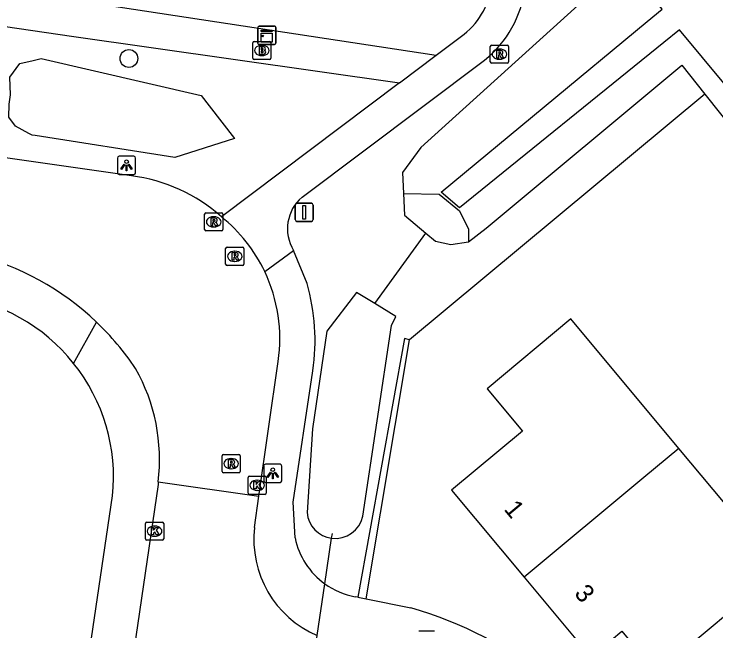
# Model space of a CAD drawing. Extents: x 164150 to 165261, y 382513 to 383432.
# Drawn here: x 164667.2 to 164705.76, y 383143.23 to 383177.13 of the extents above; entities that cross this region are included whole.
import ezdxf

# ---------------------------------------------------------------- set-up
doc = ezdxf.new("R2010")
doc.units = 0
for name, color, linetype in [('IMGEO_Boom', 7, 'Continuous'), ('IMGEO_Brandkraan', 7, 'Continuous'), ('IMGEO_Duiker', 7, 'Continuous'), ('IMGEO_Erf', 7, 'Continuous'), ('IMGEO_Greppel_droge_sloot', 7, 'Continuous'), ('IMGEO_Groenvoorziening', 7, 'Continuous'), ('IMGEO_Kast', 7, 'Continuous'), ('IMGEO_Kolk', 7, 'Continuous'), ('IMGEO_Lichtpunt', 7, 'Continuous'), ('IMGEO_Muur', 7, 'Continuous'), ('IMGEO_Oever', 7, 'Continuous'), ('IMGEO_Pand', 7, 'Continuous'), ('IMGEO_Pand_nummerreeks', 7, 'Continuous'), ('IMGEO_Rijbaan_lokaal_open', 7, 'Continuous'), ('IMGEO_Rioolput', 7, 'Continuous'), ('IMGEO_Verkeersbordpaal', 7, 'Continuous'), ('IMGEO_Voetpad_open', 7, 'Continuous'), ('IMGEO_Waterloop', 7, 'Continuous')]:
    doc.layers.add(name, color=color, linetype=linetype)

msp = doc.modelspace()

# ---------------------------------------------------------------- linework, layer by layer
at = {"layer": 'IMGEO_Boom'}
msp.add_circle((164673.509, 383174.684), 0.489, dxfattribs=at)
at = {"layer": 'IMGEO_Brandkraan'}
for p, q in [((164680.384, 383175.626), (164681.236, 383175.626)), ((164680.309, 383174.7), (164680.309, 383175.552)), ((164680.797, 383175.406), (164680.822, 383175.406)), ((164681.31, 383175.552), (164681.31, 383174.7)), ((164680.82, 383174.846), (164680.795, 383174.846)), ((164681.236, 383174.626), (164680.384, 383174.626))]:
    msp.add_line(p, q, dxfattribs=at)
for points in [[(164680.384, 383175.626), (164681.236, 383175.626)], [(164680.309, 383174.7), (164680.309, 383175.552)], [(164680.657, 383175.326), (164680.657, 383174.926), (164680.87, 383174.926)], [(164680.888, 383175.326), (164680.657, 383175.326)], [(164680.836, 383175.245), (164680.782, 383175.245), (164680.782, 383175.169)], [(164681.31, 383175.552), (164681.31, 383174.7)], [(164680.782, 383175.169), (164680.835, 383175.169)], [(164680.844, 383175.093), (164680.782, 383175.093), (164680.782, 383175.012)], [(164680.782, 383175.012), (164680.844, 383175.012)], [(164681.236, 383174.626), (164680.384, 383174.626)]]:
    msp.add_lwpolyline(points, dxfattribs=at)
for centre, radius, start, end in [((164680.386, 383175.55), 0.0765, 91.552, 178.448), ((164680.386, 383175.55), 0.0765, 91.552, 178.448), ((164681.234, 383175.55), 0.0765, 1.552, 88.448), ((164681.234, 383175.55), 0.0765, 1.552, 88.448), ((164680.837, 383175.207), 0.0379, 267.8285, 90.9355), ((164680.892, 383175.181), 0.145, 59.4692, 91.5367), ((164680.917, 383175.228), 0.0922, 285.5137, 58.1501), ((164680.845, 383175.052), 0.0404, 269.8759, 90.5077), ((164680.876, 383175.177), 0.251, 268.6676, 293.5347), ((164680.922, 383175.036), 0.105, 301.3115, 78.989), ((164680.386, 383174.702), 0.0765, 181.552, 268.448), ((164680.386, 383174.702), 0.0765, 181.552, 268.448), ((164681.234, 383174.702), 0.0765, 271.552, 358.448), ((164681.234, 383174.702), 0.0765, 271.552, 358.448)]:
    msp.add_arc(centre, radius, start, end, dxfattribs=at)
for centre, major_axis, ratio, start_param, end_param in [((164680.796, 383175.126), (-0.387, 0.002), 0.722429, 4.712389, 7.853982), ((164680.821, 383175.126), (-0.39, 0.002), 0.717154, 1.570796, 4.712389)]:
    msp.add_ellipse(centre, major_axis=major_axis, ratio=ratio, start_param=start_param, end_param=end_param, dxfattribs=at)
at = {"layer": 'IMGEO_Duiker'}
for points in [[(164687.014, 383161.221), (164689.822, 383165.09)], [(164682.359, 383132.944), (164682.528, 383134.079), (164682.693, 383135.192), (164683.006, 383137.299), (164683.852, 383142.989), (164684.274, 383145.824), (164684.646, 383148.329), (164684.685, 383148.589)]]:
    msp.add_lwpolyline(points, dxfattribs=at)
at = {"layer": 'IMGEO_Erf'}
msp.add_lwpolyline([(164705.154, 383172.72), (164708.585, 383168.407), (164749.279, 383118.123), (164784.358, 383075.915), (164836.85, 383011.183), (164850.407, 382994.344)], dxfattribs=at)
at = {"layer": 'IMGEO_Greppel_droge_sloot'}
for points in [[(164677.473, 383172.66), (164677.913, 383172.089), (164679.305, 383170.28), (164676.035, 383169.24), (164668.365, 383170.447), (164668.194, 383170.474), (164668.007, 383170.572), (164667.273, 383170.961), (164666.909, 383171.462), (164666.932, 383172.178), (164667.011, 383172.691), (164666.96, 383173.659), (164667.51, 383174.41), (164668.257, 383174.581), (164668.684, 383174.68), (164677.473, 383172.66)], [(164687.927, 383160.022), (164688.18, 383160.516), (164687.014, 383161.221), (164686.006, 383161.83), (164684.379, 383159.703), (164683.598, 383154.339), (164683.297, 383149.733)], [(164686.364, 383149.538), (164687.927, 383160.022)]]:
    msp.add_lwpolyline(points, dxfattribs=at)
for centre, start, end in [((164684.847, 383149.873), 185.1477, 262.5632), ((164684.844, 383149.873), 262.702, 347.5681)]:
    msp.add_arc(centre, 1.557, start, end, dxfattribs=at)
at = {"layer": 'IMGEO_Groenvoorziening'}
for points in [[(164565.515, 383339.104), (164586.345, 383315.663), (164606.03, 383291.593), (164619.657, 383274.842), (164653.254, 383235.189), (164669.707, 383215.37), (164689.184, 383191.909), (164697.544, 383182.287), (164699.35, 383180.017), (164699.148, 383178.489), (164689.54, 383169.792), (164688.541, 383168.421), (164688.591, 383167.263)], [(164692.166, 383164.612), (164693.133, 383165.356), (164703.877, 383174.325), (164705.154, 383172.72)], [(164705.154, 383172.72), (164688.93, 383159.225)], [(164688.591, 383167.263), (164688.643, 383166.07), (164689.822, 383165.09), (164690.35, 383164.651), (164691.197, 383164.474), (164692.166, 383164.612)]]:
    msp.add_lwpolyline(points, dxfattribs=at)
at = {"layer": 'IMGEO_Kast'}
for p, q in [((164680.585, 383175.532), (164680.585, 383176.373)), ((164680.585, 383176.373), (164680.585, 383175.532)), ((164680.66, 383176.457), (164681.501, 383176.457)), ((164681.501, 383176.457), (164680.66, 383176.457)), ((164681.585, 383176.382), (164681.585, 383175.541)), ((164681.585, 383175.541), (164681.585, 383176.382)), ((164681.51, 383175.457), (164680.669, 383175.457)), ((164680.669, 383175.457), (164681.51, 383175.457))]:
    msp.add_line(p, q, dxfattribs=at)
for points in [[(164680.78, 383176.247), (164681.38, 383176.247), (164681.38, 383176.162), (164680.78, 383176.162), (164680.78, 383176.247)], [(164680.78, 383176.072), (164681.38, 383176.072), (164681.38, 383175.583), (164680.78, 383175.583), (164680.78, 383176.072)]]:
    msp.add_lwpolyline(points, dxfattribs=at)
msp.add_circle((164680.864, 383175.921), 0.0377, dxfattribs=at)
for centre, start, end in [((164680.663, 383176.379), 92.4484, 184.2845), ((164680.663, 383176.379), 92.4484, 184.2845), ((164681.507, 383176.379), 2.4484, 94.2845), ((164681.507, 383176.379), 2.4484, 94.2845), ((164680.663, 383175.535), 182.4484, 274.2845), ((164680.663, 383175.535), 182.4484, 274.2845), ((164681.507, 383175.535), 272.4484, 4.2845), ((164681.507, 383175.535), 272.4484, 4.2845)]:
    msp.add_arc(centre, 0.0779, start, end, dxfattribs=at)
at = {"layer": 'IMGEO_Kolk'}
for p, q in [((164680.128, 383151.738), (164680.98, 383151.738)), ((164680.053, 383150.812), (164680.053, 383151.664)), ((164680.541, 383151.518), (164680.566, 383151.518)), ((164681.054, 383151.664), (164681.054, 383150.812)), ((164680.564, 383150.958), (164680.539, 383150.958)), ((164680.98, 383150.738), (164680.128, 383150.738)), ((164674.42, 383148.288), (164674.42, 383149.14)), ((164674.495, 383149.214), (164675.347, 383149.214)), ((164674.908, 383148.994), (164674.933, 383148.994)), ((164675.421, 383149.14), (164675.421, 383148.288)), ((164675.347, 383148.214), (164674.495, 383148.214)), ((164674.931, 383148.434), (164674.906, 383148.434))]:
    msp.add_line(p, q, dxfattribs=at)
for points in [[(164680.128, 383151.738), (164680.98, 383151.738)], [(164680.053, 383150.812), (164680.053, 383151.664)], [(164680.374, 383151.438), (164680.497, 383151.438), (164680.497, 383151.287), (164680.627, 383151.438), (164680.791, 383151.438), (164680.645, 383151.287), (164680.798, 383151.038), (164680.646, 383151.038), (164680.561, 383151.202), (164680.497, 383151.135), (164680.497, 383151.038), (164680.374, 383151.038), (164680.374, 383151.438)], [(164681.054, 383151.664), (164681.054, 383150.812)], [(164680.98, 383150.738), (164680.128, 383150.738)], [(164674.42, 383148.288), (164674.42, 383149.14)], [(164674.495, 383149.214), (164675.347, 383149.214)], [(164675.421, 383149.14), (164675.421, 383148.288)], [(164674.741, 383148.914), (164674.864, 383148.914), (164674.864, 383148.763), (164674.994, 383148.914), (164675.158, 383148.914), (164675.012, 383148.763), (164675.165, 383148.514), (164675.013, 383148.514), (164674.928, 383148.678), (164674.864, 383148.611), (164674.864, 383148.514), (164674.741, 383148.514), (164674.741, 383148.914)], [(164675.347, 383148.214), (164674.495, 383148.214)]]:
    msp.add_lwpolyline(points, dxfattribs=at)
for centre, start, end in [((164680.13, 383151.662), 91.552, 178.448), ((164680.13, 383151.662), 91.552, 178.448), ((164680.978, 383151.662), 1.552, 88.448), ((164680.978, 383151.662), 1.552, 88.448), ((164680.13, 383150.814), 181.552, 268.448), ((164680.13, 383150.814), 181.552, 268.448), ((164680.978, 383150.814), 271.552, 358.448), ((164680.978, 383150.814), 271.552, 358.448), ((164674.497, 383149.138), 91.552, 178.448), ((164674.497, 383149.138), 91.552, 178.448), ((164675.345, 383149.138), 1.552, 88.448), ((164675.345, 383149.138), 1.552, 88.448), ((164674.497, 383148.29), 181.552, 268.448), ((164674.497, 383148.29), 181.552, 268.448), ((164675.345, 383148.29), 271.552, 358.448), ((164675.345, 383148.29), 271.552, 358.448)]:
    msp.add_arc(centre, 0.0765, start, end, dxfattribs=at)
for centre, major_axis, ratio, start_param, end_param in [((164680.54, 383151.238), (-0.387, 0.002), 0.722429, 4.712389, 7.853982), ((164680.565, 383151.238), (-0.39, 0.002), 0.717154, 1.570796, 4.712389), ((164674.907, 383148.714), (-0.387, 0.002), 0.722429, 4.712389, 7.853982), ((164674.932, 383148.714), (-0.39, 0.002), 0.717154, 1.570796, 4.712389)]:
    msp.add_ellipse(centre, major_axis=major_axis, ratio=ratio, start_param=start_param, end_param=end_param, dxfattribs=at)
at = {"layer": 'IMGEO_Lichtpunt'}
for p, q in [((164672.88, 383169.217), (164672.88, 383168.41)), ((164672.88, 383169.217), (164672.88, 383168.41)), ((164673.782, 383169.312), (164672.974, 383169.312)), ((164673.782, 383169.312), (164672.974, 383169.312)), ((164673.876, 383168.41), (164673.876, 383169.217)), ((164673.876, 383168.41), (164673.876, 383169.217)), ((164672.974, 383168.316), (164673.782, 383168.316)), ((164672.974, 383168.316), (164673.782, 383168.316)), ((164680.912, 383152.295), (164680.912, 383151.488)), ((164680.912, 383152.295), (164680.912, 383151.488)), ((164681.814, 383152.39), (164681.006, 383152.39)), ((164681.814, 383152.39), (164681.006, 383152.39)), ((164681.908, 383151.488), (164681.908, 383152.295)), ((164681.908, 383151.488), (164681.908, 383152.295)), ((164681.006, 383151.394), (164681.814, 383151.394)), ((164681.006, 383151.394), (164681.814, 383151.394))]:
    msp.add_line(p, q, dxfattribs=at)
for points in [[(164673.254, 383168.881), (164673.293, 383168.853), (164673.105, 383168.591), (164673.067, 383168.618), (164673.254, 383168.881)], [(164673.356, 383168.833), (164673.403, 383168.833), (164673.403, 383168.511), (164673.356, 383168.511), (164673.356, 383168.833)], [(164673.466, 383168.853), (164673.504, 383168.88), (164673.691, 383168.618), (164673.652, 383168.59), (164673.466, 383168.853)], [(164681.286, 383151.959), (164681.325, 383151.931), (164681.137, 383151.669), (164681.099, 383151.696), (164681.286, 383151.959)], [(164681.388, 383151.911), (164681.435, 383151.911), (164681.435, 383151.589), (164681.388, 383151.589), (164681.388, 383151.911)], [(164681.498, 383151.931), (164681.536, 383151.958), (164681.723, 383151.696), (164681.684, 383151.668), (164681.498, 383151.931)]]:
    msp.add_lwpolyline(points, dxfattribs=at)
for centre in [(164673.379, 383169.015), (164681.411, 383152.093)]:
    msp.add_circle(centre, 0.0994, dxfattribs=at)
for centre, start, end in [((164672.974, 383169.217), 90, 180), ((164672.974, 383169.217), 90, 180), ((164673.782, 383169.217), 0, 90), ((164673.782, 383169.217), 0, 90), ((164672.974, 383168.41), 180, 270), ((164672.974, 383168.41), 180, 270), ((164673.782, 383168.41), 270, 0), ((164673.782, 383168.41), 270, 360), ((164681.006, 383152.295), 90, 180), ((164681.006, 383152.295), 90, 180), ((164681.814, 383152.295), 0, 90), ((164681.814, 383152.295), 0, 90), ((164681.006, 383151.488), 180, 270), ((164681.006, 383151.488), 180, 270), ((164681.814, 383151.488), 270, 0), ((164681.814, 383151.488), 270, 360)]:
    msp.add_arc(centre, 0.0946, start, end, dxfattribs=at)
at = {"layer": 'IMGEO_Muur'}
for points in [[(164688.93, 383159.225), (164688.645, 383159.308), (164686.092, 383145.085)], [(164686.54, 383144.995), (164688.93, 383159.225)], [(164686.092, 383145.085), (164686.54, 383144.995)]]:
    msp.add_lwpolyline(points, dxfattribs=at)
at = {"layer": 'IMGEO_Oever'}
msp.add_lwpolyline([(164688.591, 383167.263), (164690.545, 383167.238), (164691.678, 383166.321), (164692.164, 383165.304), (164692.166, 383164.612)], dxfattribs=at)
at = {"layer": 'IMGEO_Pand'}
for points in [[(164703.728, 383153.266), (164697.789, 383160.376), (164693.195, 383156.539), (164695.132, 383154.219), (164691.237, 383150.966), (164695.223, 383146.183)], [(164703.728, 383153.266), (164701.803, 383151.663), (164695.223, 383146.183)], [(164695.223, 383146.183), (164698.886, 383141.788), (164700.592, 383143.214), (164702.499, 383140.933), (164709.288, 383146.608), (164703.728, 383153.266)]]:
    msp.add_lwpolyline(points, dxfattribs=at)
at = {"layer": 'IMGEO_Rijbaan_lokaal_open'}
for points in [[(164673.645, 383168.239), (164664.911, 383169.492)], [(164680.645, 383150.644), (164681.714, 383158.045)], [(164675.111, 383151.432), (164675.108, 383151.287), (164672.668, 383134.547)], [(164675.111, 383151.432), (164680.645, 383150.644)], [(164680.414, 383148.922), (164680.645, 383150.644)]]:
    msp.add_lwpolyline(points, dxfattribs=at)
for centre, radius, start, end in [((164672.46, 383159.061), 9.254, 48.4251, 82.6435), ((164673.192, 383159.29), 8.606, 25.389, 51.0601), ((164661.326, 383149.279), 15.082, 46.4276, 76.0479), ((164673.172, 383159.276), 8.63, 351.7992, 25.4156), ((164661.32, 383149.278), 15.087, 33.6876, 46.4149), ((164665.188, 383152.685), 10.002, 352.801, 29.7337), ((164686.08, 383148.243), 5.707, 173.1633, 247.0188)]:
    msp.add_arc(centre, radius, start, end, dxfattribs=at)
at = {"layer": 'IMGEO_Rioolput'}
for p, q in [((164693.361, 383174.498), (164693.361, 383175.35)), ((164693.436, 383175.424), (164694.288, 383175.424)), ((164693.849, 383175.204), (164693.874, 383175.204)), ((164694.362, 383175.35), (164694.362, 383174.498)), ((164694.288, 383174.424), (164693.436, 383174.424)), ((164693.872, 383174.644), (164693.847, 383174.644)), ((164677.666, 383165.283), (164677.666, 383166.135)), ((164677.741, 383166.209), (164678.593, 383166.209)), ((164678.154, 383165.989), (164678.179, 383165.989)), ((164678.667, 383166.135), (164678.667, 383165.283)), ((164678.593, 383165.209), (164677.741, 383165.209)), ((164678.177, 383165.429), (164678.152, 383165.429)), ((164678.823, 383163.39), (164678.823, 383164.242)), ((164678.898, 383164.316), (164679.75, 383164.316)), ((164679.311, 383164.096), (164679.336, 383164.096)), ((164679.824, 383164.242), (164679.824, 383163.39)), ((164679.75, 383163.316), (164678.898, 383163.316)), ((164679.334, 383163.536), (164679.309, 383163.536)), ((164678.623, 383152.002), (164678.623, 383152.854)), ((164678.698, 383152.928), (164679.55, 383152.928)), ((164679.624, 383152.854), (164679.624, 383152.002)), ((164679.111, 383152.708), (164679.136, 383152.708)), ((164679.134, 383152.148), (164679.109, 383152.148)), ((164679.55, 383151.928), (164678.698, 383151.928)), ((164689.437, 383143.233), (164690.289, 383143.233))]:
    msp.add_line(p, q, dxfattribs=at)
for points in [[(164693.361, 383174.498), (164693.361, 383175.35)], [(164693.436, 383175.424), (164694.288, 383175.424)], [(164694.362, 383175.35), (164694.362, 383174.498)], [(164693.95, 383175.122), (164693.698, 383175.124), (164693.698, 383174.724)], [(164693.698, 383174.724), (164693.822, 383174.724), (164693.822, 383174.886), (164693.833, 383174.886)], [(164693.876, 383175.043), (164693.822, 383175.043), (164693.822, 383174.962)], [(164693.822, 383174.962), (164693.874, 383174.962)], [(164693.88, 383174.857), (164693.951, 383174.724), (164694.091, 383174.724), (164694.026, 383174.85)], [(164694.288, 383174.424), (164693.436, 383174.424)], [(164677.666, 383165.283), (164677.666, 383166.135)], [(164677.741, 383166.209), (164678.593, 383166.209)], [(164678.667, 383166.135), (164678.667, 383165.283)], [(164678.255, 383165.907), (164678.003, 383165.909), (164678.003, 383165.509)], [(164678.003, 383165.509), (164678.127, 383165.509), (164678.127, 383165.671), (164678.138, 383165.671)], [(164678.181, 383165.828), (164678.127, 383165.828), (164678.127, 383165.747)], [(164678.127, 383165.747), (164678.179, 383165.747)], [(164678.185, 383165.642), (164678.256, 383165.509), (164678.396, 383165.509), (164678.331, 383165.635)], [(164678.593, 383165.209), (164677.741, 383165.209)], [(164678.823, 383163.39), (164678.823, 383164.242)], [(164678.898, 383164.316), (164679.75, 383164.316)], [(164679.412, 383164.014), (164679.16, 383164.016), (164679.16, 383163.616)], [(164679.824, 383164.242), (164679.824, 383163.39)], [(164679.16, 383163.616), (164679.284, 383163.616), (164679.284, 383163.778), (164679.295, 383163.778)], [(164679.338, 383163.935), (164679.284, 383163.935), (164679.284, 383163.854)], [(164679.284, 383163.854), (164679.336, 383163.854)], [(164679.342, 383163.749), (164679.413, 383163.616), (164679.553, 383163.616), (164679.488, 383163.742)], [(164679.75, 383163.316), (164678.898, 383163.316)], [(164678.623, 383152.002), (164678.623, 383152.854)], [(164678.698, 383152.928), (164679.55, 383152.928)], [(164679.624, 383152.854), (164679.624, 383152.002)], [(164679.212, 383152.626), (164678.96, 383152.628), (164678.96, 383152.228)], [(164679.138, 383152.547), (164679.084, 383152.547), (164679.084, 383152.466)], [(164679.084, 383152.466), (164679.136, 383152.466)], [(164678.96, 383152.228), (164679.084, 383152.228), (164679.084, 383152.39), (164679.095, 383152.39)], [(164679.142, 383152.361), (164679.213, 383152.228), (164679.353, 383152.228), (164679.288, 383152.354)], [(164679.55, 383151.928), (164678.698, 383151.928)], [(164689.437, 383143.233), (164690.289, 383143.233)]]:
    msp.add_lwpolyline(points, dxfattribs=at)
for centre, radius, start, end in [((164693.438, 383175.348), 0.0765, 91.552, 178.448), ((164693.438, 383175.348), 0.0765, 91.552, 178.448), ((164694.286, 383175.348), 0.0765, 1.552, 88.448), ((164694.286, 383175.348), 0.0765, 1.552, 88.448), ((164693.832, 383174.833), 0.0533, 26.0293, 88.6989), ((164693.858, 383175.151), 0.19, 274.7715, 282.9687), ((164693.882, 383174.947), 0.0964, 77.0061, 93.1865), ((164693.896, 383175.004), 0.0378, 276.6634, 79.6772), ((164693.949, 383175.012), 0.109, 350.3612, 89.416), ((164693.947, 383175.012), 0.112, 277.5842, 350.9817), ((164693.931, 383174.797), 0.108, 29.5134, 73.7905), ((164693.438, 383174.5), 0.0765, 181.552, 268.448), ((164693.438, 383174.5), 0.0765, 181.552, 268.448), ((164694.286, 383174.5), 0.0765, 271.552, 358.448), ((164694.286, 383174.5), 0.0765, 271.552, 358.448), ((164677.743, 383166.133), 0.0765, 91.552, 178.448), ((164677.743, 383166.133), 0.0765, 91.552, 178.448), ((164678.591, 383166.133), 0.0765, 1.552, 88.448), ((164678.591, 383166.133), 0.0765, 1.552, 88.448), ((164678.137, 383165.618), 0.0533, 26.0293, 88.6989), ((164678.163, 383165.936), 0.19, 274.7715, 282.9687), ((164678.187, 383165.732), 0.0964, 77.0061, 93.1865), ((164678.201, 383165.789), 0.0378, 276.6634, 79.6772), ((164678.254, 383165.797), 0.109, 350.3612, 89.416), ((164678.252, 383165.797), 0.112, 277.5842, 350.9817), ((164678.236, 383165.582), 0.108, 29.5134, 73.7905), ((164677.743, 383165.285), 0.0765, 181.552, 268.448), ((164677.743, 383165.285), 0.0765, 181.552, 268.448), ((164678.591, 383165.285), 0.0765, 271.552, 358.448), ((164678.591, 383165.285), 0.0765, 271.552, 358.448), ((164678.9, 383164.24), 0.0765, 91.552, 178.448), ((164678.9, 383164.24), 0.0765, 91.552, 178.448), ((164679.411, 383163.904), 0.109, 350.3612, 89.416), ((164679.748, 383164.24), 0.0765, 1.552, 88.448), ((164679.748, 383164.24), 0.0765, 1.552, 88.448), ((164679.294, 383163.725), 0.0533, 26.0293, 88.6989), ((164679.32, 383164.043), 0.19, 274.7715, 282.9687), ((164679.344, 383163.839), 0.0964, 77.0061, 93.1865), ((164679.358, 383163.896), 0.0378, 276.6634, 79.6772), ((164679.409, 383163.904), 0.112, 277.5842, 350.9817), ((164679.393, 383163.689), 0.108, 29.5134, 73.7905), ((164678.9, 383163.392), 0.0765, 181.552, 268.448), ((164678.9, 383163.392), 0.0765, 181.552, 268.448), ((164679.748, 383163.392), 0.0765, 271.552, 358.448), ((164679.748, 383163.392), 0.0765, 271.552, 358.448), ((164678.7, 383152.852), 0.0765, 91.552, 178.448), ((164678.7, 383152.852), 0.0765, 91.552, 178.448), ((164679.548, 383152.852), 0.0765, 1.552, 88.448), ((164679.548, 383152.852), 0.0765, 1.552, 88.448), ((164679.12, 383152.655), 0.19, 274.7715, 282.9687), ((164679.144, 383152.451), 0.0964, 77.0061, 93.1865), ((164679.158, 383152.508), 0.0378, 276.6634, 79.6772), ((164679.211, 383152.516), 0.109, 350.3612, 89.416), ((164679.209, 383152.516), 0.112, 277.5842, 350.9817), ((164679.094, 383152.337), 0.0533, 26.0293, 88.6989), ((164679.193, 383152.301), 0.108, 29.5134, 73.7905), ((164678.7, 383152.004), 0.0765, 181.552, 268.448), ((164678.7, 383152.004), 0.0765, 181.552, 268.448), ((164679.548, 383152.004), 0.0765, 271.552, 358.448), ((164679.548, 383152.004), 0.0765, 271.552, 358.448)]:
    msp.add_arc(centre, radius, start, end, dxfattribs=at)
for centre, major_axis, ratio, start_param, end_param in [((164693.848, 383174.924), (-0.387, 0.002), 0.722429, 4.712389, 7.853982), ((164693.873, 383174.924), (-0.39, 0.002), 0.717154, 1.570796, 4.712389), ((164678.153, 383165.709), (-0.387, 0.002), 0.722429, 4.712389, 7.853982), ((164678.178, 383165.709), (-0.39, 0.002), 0.717154, 1.570796, 4.712389), ((164679.31, 383163.816), (-0.387, 0.002), 0.722429, 4.712389, 7.853982), ((164679.335, 383163.816), (-0.39, 0.002), 0.717154, 1.570796, 4.712389), ((164679.11, 383152.428), (-0.387, 0.002), 0.722429, 4.712389, 7.853982), ((164679.135, 383152.428), (-0.39, 0.002), 0.717154, 1.570796, 4.712389)]:
    msp.add_ellipse(centre, major_axis=major_axis, ratio=ratio, start_param=start_param, end_param=end_param, dxfattribs=at)
at = {"layer": 'IMGEO_Verkeersbordpaal'}
for p, q in [((164682.741, 383166.73), (164683.531, 383166.73)), ((164683.531, 383166.73), (164682.741, 383166.73)), ((164682.641, 383165.83), (164682.641, 383166.63)), ((164682.641, 383166.63), (164682.641, 383165.83)), ((164683.631, 383166.63), (164683.631, 383165.83)), ((164683.631, 383165.83), (164683.631, 383166.63)), ((164683.531, 383165.73), (164682.741, 383165.73)), ((164682.741, 383165.73), (164683.531, 383165.73))]:
    msp.add_line(p, q, dxfattribs=at)
msp.add_lwpolyline([(164683.061, 383166.605), (164683.211, 383166.605), (164683.211, 383165.855), (164683.061, 383165.855), (164683.061, 383166.605)], dxfattribs=at)
for centre, start, end in [((164682.741, 383166.63), 90, 180), ((164682.741, 383166.63), 90, 180), ((164683.531, 383166.63), 0, 90), ((164683.531, 383166.63), 360, 90), ((164682.741, 383165.83), 180, 270), ((164682.741, 383165.83), 180, 270), ((164683.531, 383165.83), 270, 0), ((164683.531, 383165.83), 270, 0)]:
    msp.add_arc(centre, 0.1, start, end, dxfattribs=at)
at = {"layer": 'IMGEO_Voetpad_open'}
for points in [[(164666.516, 383178.455), (164670.634, 383177.868), (164690.397, 383174.87)], [(164665.956, 383176.551), (164670.356, 383175.908), (164688.374, 383173.342)], [(164690.397, 383174.87), (164691.919, 383176.015)], [(164688.374, 383173.342), (164690.397, 383174.87)], [(164683.022, 383167.062), (164693.048, 383174.598)], [(164688.374, 383173.342), (164678.601, 383165.984)], [(164680.967, 383162.98), (164682.555, 383164.144)], [(164683.293, 383162.325), (164682.555, 383164.144)], [(164670.472, 383157.936), (164671.721, 383160.206)], [(164682.637, 383148.346), (164682.527, 383150.314), (164683.617, 383157.532)], [(164653.403, 383020.558), (164672.613, 383150.649)], [(164686.092, 383145.085), (164685.941, 383145.116)], [(164686.54, 383144.995), (164688.997, 383144.496)]]:
    msp.add_lwpolyline(points, dxfattribs=at)
for centre, radius, start, end in [((164689.379, 383179.245), 5.92, 308.2907, 38.5585), ((164689.355, 383179.253), 4.13, 308.3755, 41.5054), ((164684.476, 383165.333), 2.259, 130.0575, 211.7574), ((164672.382, 383159.18), 11.355, 351.6553, 16.0792), ((164662.606, 383151.668), 10.058, 38.5507, 82.9195), ((164662.608, 383151.668), 10.056, 354.1867, 38.56), ((164686.678, 383149.177), 4.125, 191.6159, 234.3583), ((164686.674, 383149.159), 4.108, 234.2551, 259.7216), ((164683.507, 383124.825), 20.423, 49.9527, 74.405)]:
    msp.add_arc(centre, radius, start, end, dxfattribs=at)
at = {"layer": 'IMGEO_Waterloop'}
msp.add_lwpolyline([(164702.895, 383175.561), (164691.673, 383166.485), (164690.67, 383167.345), (164701.976, 383176.715), (164702.796, 383177.395), (164568.021, 383339.417), (164569.063, 383340.332), (164663.446, 383230.119), (164829.318, 383027.736), (164900.978, 382938.587), (164899.829, 382937.694), (164835.51, 383016.034), (164740.957, 383131.523), (164703.749, 383176.252), (164702.895, 383175.561)], dxfattribs=at)

# ---------------------------------------------------------------- texts
at = {"layer": 'IMGEO_Pand_nummerreeks'}
for s, p in [('1', (164694.071, 383149.909)), ('3', (164697.934, 383145.273))]:
    msp.add_text(s, height=1, rotation=309.8089, dxfattribs=at).set_placement(p)

doc.saveas('drawing.dxf')
